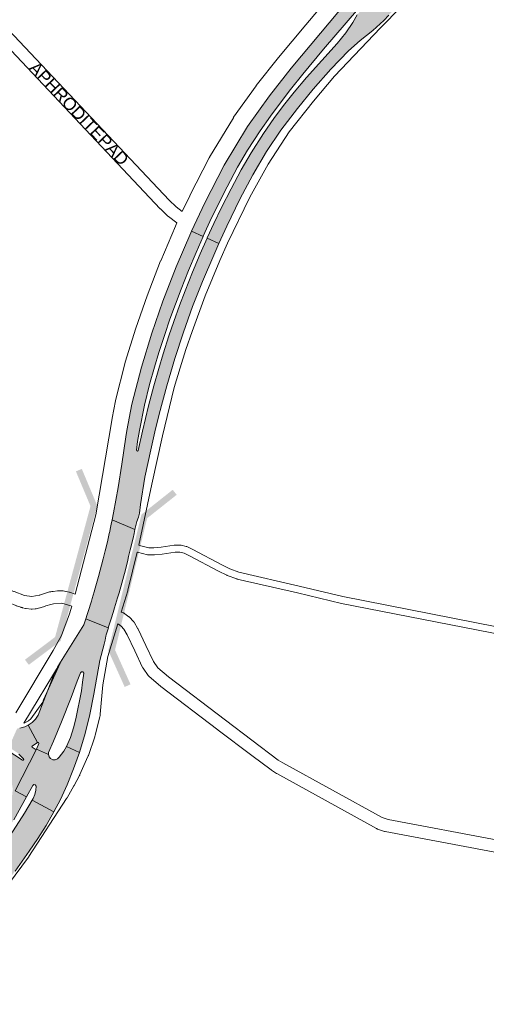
# Paper-space layout 'Layout1' of a CAD drawing. Header units: metres. Extents: x 123097 to 144122, y 392739 to 407589.
# Tile 274 of 510: x 130047 to 130313, y 399166 to 399729. Entities that reach past the tile are written whole.
import ezdxf
from ezdxf.enums import TextEntityAlignment as Align

# ---------------------------------------------------------------- set-up
doc = ezdxf.new("R2010")
doc.units = ezdxf.units.M
doc.header["$MEASUREMENT"] = 0
for name, color, linetype, lineweight in [('gs-anno-wegen algemeen tekst', 7, 'Continuous', 0), ('gs-knt-aanvullende hoofdweg', 7, 'Continuous', 0), ('gs-knt-fietspaden', 7, 'Continuous', 0), ('gs-knt-hoofdweg', 7, 'Continuous', 0), ('gs-knt-paden', 7, 'Continuous', 0), ('gs-symb-viaduct', 7, 'Continuous', 0), ('gs-vlk-plantopografie wegen algemeen', 7, 'Continuous', 0), ('ir-ARC-asfalt-hoofdwegen-te inspecteren', 5, 'Continuous', 0)]:
    doc.layers.add(name, color=color, linetype=linetype, lineweight=lineweight)
doc.styles.add('Style-Arial', font='arial.ttf')

# ---------------------------------------------------------------- blocks, each defined once
blk = doc.blocks.new('gg0-viaduct_6')
at = {"layer": 'gs-symb-viaduct', "linetype": 'Continuous'}
blk.add_hatch(color=7, dxfattribs=at).paths.add_polyline_path([(-55.76, -16.89), (-58, -14), (-40, 0), (40, 0), (58, -14), (55.76, -16.89), (38.75, -3.66), (-38.75, -3.66)])

psp = doc.layouts.get("Layout1")

# ---------------------------------------------------------------- hatches: boundary and pattern name
at = {"layer": 'ir-ARC-asfalt-hoofdwegen-te inspecteren', "linetype": 'Continuous', "lineweight": 13}
for points in [[(130251.467, 399759.637), (130240.22, 399747.012), (130229.321, 399734.086), (130201.759, 399701.098), (130189.372, 399685.415), (130176.878, 399667.88), (130163.456, 399645.728), (130152.465, 399624.228), (130144.861, 399608.056), (130151.455, 399605.036), (130151.526, 399605.198), (130155.38, 399613.575), (130159.83, 399622.828), (130165.135, 399633.337), (130171.177, 399644.528), (130176.851, 399654.251), (130183.971, 399665.445), (130189.878, 399673.839), (130195.404, 399681.246), (130201.379, 399689), (130208.481, 399697.734), (130220.268, 399712.015), (130245.994, 399742.382), (130257.319, 399755.346), (130261.054, 399759.36), (130265.017, 399763.15), (130274.584, 399772.426), (130284.263, 399781.515), (130294.347, 399790.794), (130294.284, 399790.873), (130301.502, 399797.465), (130295.964, 399803.554), (130295.769, 399803.21), (130295.719, 399803.125), (130294.244, 399801.06), (130292.561, 399799.159), (130284.915, 399792.05), (130273.622, 399781.486), (130262.573, 399770.985), (130251.895, 399760.107)], [(130153.713, 399604.002), (130160.504, 399600.892), (130165.027, 399610.957), (130172.401, 399626.309), (130179.798, 399640.201), (130187.727, 399653.579), (130195.925, 399665.656), (130205.258, 399678.162), (130214.354, 399689.178), (130224.448, 399700.525), (130234.508, 399711.125), (130241.158, 399717.031), (130248.389, 399722.699), (130254.705, 399728.375), (130257.501, 399731.489), (130289.893, 399764.796), (130301.578, 399776.062), (130308.841, 399783.163), (130310.436, 399784.49), (130312.236, 399785.523), (130312.502, 399785.662), (130303.096, 399795.735), (130295.86, 399789.151), (130295.791, 399789.226), (130247.928, 399741.123), (130242.755, 399735.398), (130242.653, 399735.517), (130239.432, 399731.674), (130236.847, 399727.357), (130232.978, 399721.468), (130227.924, 399715.269), (130210.54, 399695.864), (130203.42, 399687.495), (130197.365, 399679.85), (130191.83, 399672.418), (130185.921, 399663.89), (130178.891, 399652.815), (130173.234, 399643.172), (130167.394, 399632.21), (130161.974, 399621.497), (130157.61, 399612.475), (130153.842, 399604.296)], [(130099.512, 399442.943), (130112.507, 399437.414), (130113.643, 399442.124), (130114.498, 399444.456), (130115.056, 399446.876), (130115.648, 399451.869), (130118.182, 399467.367), (130121.519, 399483.044), (130123.919, 399493.225), (130126.415, 399503.471), (130130.731, 399519.667), (130135.406, 399535.315), (130140.235, 399550.293), (130145.483, 399564.95), (130151.132, 399579.259), (130157.511, 399594.231), (130160.504, 399600.892), (130153.713, 399604.002), (130149.808, 399595.116), (130145.399, 399584.626), (130141.149, 399573.822), (130138.014, 399565.503), (130134.748, 399556.444), (130131.942, 399548.209), (130128.633, 399537.872), (130126.143, 399529.599), (130123.298, 399519.681), (130120.224, 399508.201), (130116.802, 399493.777), (130114.365, 399482.684), (130114.034, 399482.297), (130113.533, 399482.392), (130113.368, 399482.874), (130114.018, 399487.855), (130115.099, 399494.109), (130117.999, 399508.549), (130120.89, 399520.404), (130123.734, 399530.264), (130126.208, 399538.612), (130129.532, 399548.884), (130132.506, 399557.653), (130135.625, 399566.335), (130138.865, 399574.91), (130143.062, 399585.444), (130147.412, 399595.853), (130151.455, 399605.036), (130144.861, 399608.056), (130144.389, 399607.052), (130136.071, 399587.698), (130128.392, 399567.935), (130122.194, 399549.724), (130116.188, 399530.282), (130110.701, 399509.139), (130108, 399494.116), (130107.328, 399490.382), (130105.041, 399474.847), (130102.923, 399461.533), (130100.338, 399446.959)], [(130097.328, 399381.275), (130084.553, 399386.446), (130085.339, 399388.813), (130086.281, 399391.754), (130087.39, 399395.348), (130087.749, 399396.583), (130088.16, 399397.995), (130089.293, 399401.889), (130089.887, 399403.93), (130091.824, 399410.587), (130094.474, 399420.664), (130095.578, 399425.368), (130096.064, 399427.438), (130096.973, 399431.313), (130097.869, 399435.126), (130098.149, 399436.321), (130098.427, 399437.672), (130099.027, 399440.586), (130099.512, 399442.943), (130112.507, 399437.414), (130112.015, 399435.145), (130111.447, 399432.524), (130111.164, 399431.218), (130110.93, 399430.245), (130109.879, 399425.867), (130108.951, 399422.001), (130108.476, 399420.024), (130107.131, 399414.426), (130103.49, 399401.208), (130102.646, 399398.424), (130102.067, 399396.513), (130100.893, 399392.637), (130100.491, 399391.311), (130100.123, 399390.097), (130099.02, 399386.498), (130098.054, 399383.516)], [(130083.338, 399382.936), (130069.95, 399361.648), (130068.338, 399358.855), (130066.912, 399355.98), (130066.508, 399355.035), (130058.326, 399333.837), (130057.253, 399331.372), (130055.749, 399329.144), (130053.864, 399327.228), (130051.661, 399325.688), (130056.953, 399315.761), (130057.55, 399315.704), (130057.701, 399315.123), (130056.312, 399312.024), (130063.13, 399308.968), (130063.245, 399310.023), (130066.076, 399316.527), (130070.684, 399327.52), (130076.136, 399341.523), (130079.62, 399350.731), (130081.377, 399355.615), (130081.99, 399356.22), (130082.844, 399356.106), (130083.276, 399355.361), (130082.622, 399350.251), (130081.977, 399345.207), (130078.824, 399329.229), (130077.494, 399324.144), (130075.723, 399318.673), (130073.392, 399313.417), (130080.83, 399310.083), (130084.086, 399320.842), (130086.831, 399331.742), (130089.029, 399343.298), (130092.498, 399362.563), (130095.051, 399372.039), (130095.566, 399374.268), (130095.964, 399376.521), (130096.158, 399377.356), (130097.465, 399381.219), (130097.328, 399381.275), (130084.553, 399386.446)], [(130041.455, 399282.673), (130044.199, 399288.093), (130056.312, 399312.024), (130055.985, 399311.827), (130055.609, 399311.889), (130053.886, 399313.112), (130053.755, 399313.412), (130053.866, 399313.719), (130056.953, 399315.761), (130051.661, 399325.688), (130049.675, 399324.745), (130047.571, 399324.109), (130046.744, 399323.915), (130045.263, 399323.711), (130040.535, 399313.036), (130044.985, 399310.159), (130046.258, 399309.127), (130047.455, 399308.005), (130048.998, 399306.397), (130049.052, 399305.962), (130048.741, 399305.654), (130048.307, 399305.712), (130039.541, 399311.434), (130035.096, 399301.638), (130035.557, 399301.343), (130037.676, 399299.744), (130039.506, 399297.82), (130040.996, 399295.623), (130042.247, 399292.515), (130042.751, 399289.202), (130042.482, 399285.862)], [(130070.007, 399283.248), (130073.853, 399291.501), (130077.535, 399300.719), (130080.83, 399310.083), (130073.392, 399313.417), (130071.857, 399310.788), (130069.326, 399307.365), (130068.349, 399306.353), (130067.044, 399305.831), (130065.639, 399305.89), (130064.382, 399306.52), (130063.494, 399307.61), (130063.13, 399308.968), (130056.312, 399312.024), (130044.199, 399288.093), (130050.633, 399284.604), (130054.232, 399291.216), (130054.872, 399291.685), (130055.651, 399291.534), (130056.07, 399290.86), (130056.041, 399288.41), (130055.472, 399286.026), (130054.391, 399283.827), (130053.87, 399282.836), (130066.305, 399276.093)], [(129955.759, 399170.12), (129962.942, 399176.976), (129972.96, 399186.728), (129973.557, 399187.221), (129974.258, 399187.555), (129979.314, 399189.308), (129979.975, 399189.611), (129980.518, 399190.094), (129997.002, 399207.621), (130000, 399211.028), (130009.576, 399222.465), (130018.714, 399234.255), (130027.401, 399246.382), (130035.624, 399258.827), (130043.372, 399271.574), (130050.633, 399284.604), (130044.199, 399288.093), (130041.455, 399282.673), (130040.942, 399281.66), (130036.805, 399274.541), (130036.263, 399273.654), (130034.778, 399271.224), (130033.027, 399268.36), (130025.666, 399256.762), (130016.993, 399244.152), (130008.528, 399232.734), (129999.416, 399221.476), (129983.108, 399203.057), (129969.825, 399189.501), (129965.541, 399185.326), (129961.207, 399181.198), (129952.465, 399172.793), (129955.689, 399169.44), (129955.592, 399169.794)], [(130000.438, 399194.164), (130009.67, 399202.524), (130018.508, 399211.298), (130026.935, 399220.469), (130035.727, 399231.198), (130044.134, 399242.23), (130052.148, 399253.552), (130057.186, 399260.862), (130061.908, 399268.38), (130066.305, 399276.093), (130053.87, 399282.836), (130049.546, 399275.401), (130039.497, 399259.863), (130030.088, 399246.343), (130024.404, 399238.498), (130015.61, 399225.362), (130006.047, 399210.735), (130000, 399201.62), (129997.338, 399198.088), (129994.394, 399194.788), (129989.166, 399190.101), (129981.719, 399184.623), (129973.877, 399179.727), (129964.906, 399174.58), (129964.048, 399174.045), (129961.45, 399172.56), (129956.36, 399169.31), (129955.778, 399169.347), (129958.903, 399166.096), (129963.61, 399168.988), (129978.515, 399177.657), (129985.922, 399182.49), (129993.005, 399187.786), (129999.737, 399193.522)]]:
    psp.add_hatch(color=5, dxfattribs=at).paths.add_polyline_path(points, flags=0)

# ---------------------------------------------------------------- linework, layer by layer
at = {"layer": 'gs-knt-aanvullende hoofdweg', "color": 7, "linetype": 'Continuous', "flags": 128}
psp.add_lwpolyline([(130059.944, 399338.856), (130059.945, 399338.859)], dxfattribs=at)
at = {"layer": 'gs-knt-fietspaden', "color": 7, "linetype": 'Continuous', "flags": 128}
for points in [[(130136.546, 399612.783), (130131.686, 399616.355), (130131.564, 399616.449), (130131.446, 399616.548), (130131.333, 399616.652), (130127.108, 399620.712), (130127.045, 399620.774), (130126.984, 399620.837), (130029.585, 399724.302), (129953.886, 399804.571)], [(130139.585, 399619.261), (130143.817, 399628.282), (130143.874, 399628.397), (130154.998, 399650.02), (130155.053, 399650.123), (130155.112, 399650.225), (130168.756, 399672.876), (130168.827, 399672.988), (130168.901, 399673.097), (130181.714, 399691.138), (130181.771, 399691.214), (130181.829, 399691.289), (130194.506, 399707.233), (130194.554, 399707.292), (130210.078, 399725.958), (130210.086, 399725.967), (130234.84, 399755.522)], [(130037.178, 399726.478), (130132.035, 399625.713), (130136.03, 399621.874), (130139.585, 399619.261)], [(130078.367, 399400.598), (130090.246, 399445.923), (130099.446, 399500.971), (130099.461, 399501.055), (130101.393, 399511.097), (130101.415, 399511.204), (130101.441, 399511.309), (130106.999, 399532.891), (130107.045, 399533.052), (130113.054, 399552.481), (130113.091, 399552.594), (130119.48, 399571.008), (130119.521, 399571.119), (130127.187, 399591.013), (130127.233, 399591.127), (130135.628, 399610.822), (130135.679, 399610.936), (130136.546, 399612.783)], [(129720.428, 399598.416), (129720.434, 399598.413), (129720.548, 399598.342), (129726.256, 399594.825), (129777.825, 399562.961), (129846.036, 399520.764), (129881.268, 399498.952), (129887.317, 399495.258), (129893.12, 399491.714), (129893.138, 399491.703), (129940.467, 399462.418), (130023.74, 399411.093), (130029.5, 399408.002), (130033.476, 399405.87), (130043.453, 399402.142), (130043.507, 399402.12), (130043.609, 399402.08), (130049.439, 399399.79), (130053.614, 399399.212), (130057.775, 399399.911)], [(130057.775, 399399.911), (130057.804, 399399.916), (130058.211, 399400.043), (130058.528, 399400.141)], [(130058.528, 399400.141), (130063.807, 399401.784), (130063.963, 399401.829), (130064.122, 399401.867), (130064.282, 399401.897), (130064.443, 399401.919), (130064.605, 399401.934), (130065.053, 399401.966)], [(130065.053, 399401.966), (130065.501, 399402.069), (130065.635, 399402.097), (130065.682, 399402.105), (130065.702, 399402.109), (130065.77, 399402.12), (130065.905, 399402.138), (130068.379, 399402.411), (130068.507, 399402.422), (130068.571, 399402.426), (130068.591, 399402.427), (130068.635, 399402.429), (130068.764, 399402.432), (130070.911, 399402.432), (130071.051, 399402.429), (130071.098, 399402.427), (130071.191, 399402.42), (130071.284, 399402.412), (130071.33, 399402.406), (130071.469, 399402.387), (130073.01, 399402.139), (130073.131, 399402.118), (130073.251, 399402.092), (130074.937, 399401.698), (130075.08, 399401.661), (130075.221, 399401.619), (130078.367, 399400.598)], [(130047.261, 399393.104), (130046.823, 399393.243), (130046.739, 399393.27), (130044.829, 399393.929), (130044.797, 399393.94), (130044.691, 399393.978), (130044.675, 399393.984), (130044.555, 399394.033), (130040.916, 399395.596)], [(130044.482, 399332.714), (130065.896, 399368.25), (130070.564, 399376.844), (130075.151, 399389.293), (130076.452, 399393.709)], [(130059.479, 399393.091), (130058.396, 399392.76), (130058.393, 399392.759), (130058.282, 399392.727), (130058.166, 399392.698), (130056.066, 399392.209), (130055.923, 399392.18), (130055.874, 399392.171), (130055.778, 399392.156), (130055.681, 399392.143), (130055.632, 399392.137), (130055.486, 399392.125), (130053.802, 399392.021), (130053.664, 399392.015), (130053.618, 399392.015), (130053.525, 399392.015), (130053.433, 399392.018), (130053.387, 399392.02), (130053.249, 399392.03), (130050.473, 399392.298), (130050.311, 399392.318), (130050.149, 399392.345), (130049.989, 399392.38), (130048.27, 399392.794), (130048.125, 399392.832), (130048.033, 399392.86), (130047.981, 399392.876), (130047.707, 399392.963)], [(130066.093, 399395.001), (130064.599, 399394.657), (130061.746, 399393.782), (130060.27, 399393.332)], [(130076.452, 399393.709), (130070.775, 399395.33), (130066.093, 399395.001)], [(130104.719, 399390.233), (130105.759, 399389.907), (130105.919, 399389.852), (130106.077, 399389.79), (130106.232, 399389.72), (130106.383, 399389.642), (130106.53, 399389.558), (130106.673, 399389.466), (130106.811, 399389.368), (130109.127, 399387.635), (130109.249, 399387.539), (130109.367, 399387.438), (130109.481, 399387.331), (130109.589, 399387.22), (130111.597, 399385.068), (130111.698, 399384.954), (130111.723, 399384.925), (130111.794, 399384.836), (130111.822, 399384.801), (130111.841, 399384.775), (130111.886, 399384.714), (130111.951, 399384.62), (130111.972, 399384.588), (130112.053, 399384.459), (130114.214, 399380.803), (130114.292, 399380.662), (130114.365, 399380.518), (130118.816, 399371.112), (130123.14, 399361.975), (130125.614, 399358.44), (130131.684, 399353.276), (130164.186, 399328.502)], [(130190.283, 399300.049), (130190.279, 399300.053), (130179.269, 399308.321), (130159.971, 399322.888), (130159.953, 399322.902), (130159.937, 399322.913), (130127.353, 399347.751), (130127.28, 399347.809), (130127.207, 399347.868), (130120.723, 399353.385), (130120.611, 399353.484), (130120.589, 399353.504), (130120.504, 399353.588), (130120.462, 399353.63), (130120.402, 399353.696), (130120.342, 399353.763), (130120.303, 399353.809), (130120.228, 399353.901), (130120.21, 399353.925), (130120.122, 399354.045), (130117.218, 399358.192), (130117.137, 399358.316), (130117.11, 399358.357), (130117.06, 399358.442), (130117.011, 399358.528), (130116.988, 399358.572), (130116.921, 399358.704), (130112.47, 399368.11), (130108.088, 399377.37), (130106.204, 399380.558), (130104.67, 399382.202), (130103.085, 399383.389), (130102.693, 399383.511)], [(130069.827, 399361.172), (130049.056, 399326.704)], [(130164.186, 399328.502), (130194.405, 399305.733)], [(130194.405, 399305.733), (130197.022, 399304.031), (130253.619, 399272.84), (130257.023, 399271.671)], [(130190.477, 399299.913), (130190.283, 399300.049)], [(130193.303, 399298.076), (130190.477, 399299.913)], [(130193.522, 399297.945), (130193.411, 399298.009), (130193.303, 399298.076)], [(130375.762, 399242.16), (130255.474, 399264.82), (130255.309, 399264.855), (130255.146, 399264.898), (130254.985, 399264.949), (130251.051, 399266.299), (130250.909, 399266.351), (130250.769, 399266.41), (130250.631, 399266.475), (130250.497, 399266.545), (130193.522, 399297.945)], [(130257.023, 399271.671), (130445.047, 399236.303)]]:
    psp.add_lwpolyline(points, dxfattribs=at)
at = {"layer": 'gs-knt-hoofdweg', "color": 7, "linetype": 'Continuous', "flags": 128}
for points in [[(130321.02, 399792.956), (130310.971, 399783.628), (130252.737, 399724.16), (130226.524, 399696.612), (130214.536, 399682.363), (130200.586, 399664.857), (130188.614, 399646.246), (130178.197, 399627.413), (130165.304, 399601.147), (130160.954, 399591.298), (130152.685, 399571.105), (130145.152, 399550.625), (130141.683, 399540.338), (130138.391, 399529.958), (130135.016, 399518.573), (130128.194, 399491.118), (130122.113, 399463.346), (130114.827, 399428.48)], [(130113.894, 399424.547), (130108.516, 399402.867), (130108.466, 399402.674), (130108.411, 399402.484), (130104.719, 399390.233)], [(130102.693, 399383.511), (130097.058, 399364.811), (130094.15, 399348.693), (130092.763, 399331.905), (130092.729, 399331.579), (130092.682, 399331.254), (130092.622, 399330.932), (130092.548, 399330.613), (130089.8, 399319.679), (130089.711, 399319.352), (130089.607, 399319.029), (130085.943, 399308.367), (130085.826, 399308.049), (130085.696, 399307.736), (130081.144, 399297.422), (130081.001, 399297.115), (130080.844, 399296.814), (130077.748, 399291.151), (130077.685, 399291.037), (130073.775, 399284.152), (130073.732, 399284.078), (130073.573, 399283.816), (130073.53, 399283.748), (130052.037, 399250.625), (130051.897, 399250.416), (130051.75, 399250.211), (130028.217, 399218.505)], [(130059.945, 399338.859), (130059.992, 399339.019), (130060.082, 399339.308), (130060.109, 399339.388), (130060.216, 399339.678), (130060.245, 399339.75), (130060.368, 399340.04), (130069.827, 399361.172)], [(130049.056, 399326.704), (130049.305, 399326.768), (130051.861, 399328.138), (130053.06, 399329.207), (130059.944, 399338.856)], [(130059.944, 399338.856), (130059.945, 399338.859)]]:
    psp.add_lwpolyline(points, dxfattribs=at)
at = {"layer": 'gs-knt-paden', "color": 7, "linetype": 'Continuous', "flags": 128}
for points in [[(130114.827, 399428.48), (130115.186, 399428.354), (130120.418, 399426.976), (130123.358, 399426.951), (130127.557, 399427.447), (130135.017, 399428.585), (130135.102, 399428.596), (130135.187, 399428.604), (130135.273, 399428.607), (130135.359, 399428.608), (130138.499, 399428.547), (130138.584, 399428.543), (130138.669, 399428.536), (130138.753, 399428.525), (130138.837, 399428.511), (130138.92, 399428.494), (130141.696, 399427.841), (130141.784, 399427.818), (130141.871, 399427.791), (130141.956, 399427.761), (130142.04, 399427.726), (130142.122, 399427.688)], [(130142.122, 399427.688), (130145.568, 399425.996), (130145.615, 399425.972), (130162.148, 399417.305), (130166.766, 399414.96), (130171.942, 399413.058), (130206.225, 399405.153), (130206.244, 399405.148), (130231.288, 399399.114), (130331.684, 399379.438)], [(130330.891, 399375.496), (130230.472, 399395.178), (130230.388, 399395.196), (130205.312, 399401.238), (130170.915, 399409.169), (130170.834, 399409.19), (130170.753, 399409.214), (130170.674, 399409.241), (130165.268, 399411.227), (130165.194, 399411.256), (130165.122, 399411.288), (130165.051, 399411.322), (130160.316, 399413.727), (130160.293, 399413.739), (130143.772, 399422.399), (130140.554, 399423.98), (130138.208, 399424.532), (130135.453, 399424.585), (130128.13, 399423.468), (130128.063, 399423.459), (130123.704, 399422.944), (130123.62, 399422.936), (130123.535, 399422.931), (130123.451, 399422.93), (130120.132, 399422.958), (130120.049, 399422.961), (130119.965, 399422.966), (130119.882, 399422.976), (130119.8, 399422.989), (130119.718, 399423.005), (130119.637, 399423.024), (130114.084, 399424.487), (130114.006, 399424.509), (130113.93, 399424.535), (130113.894, 399424.547)]]:
    psp.add_lwpolyline(points, dxfattribs=at)
at = {"layer": 'gs-vlk-plantopografie wegen algemeen', "color": 7, "linetype": 'Continuous', "flags": 128}
for points in [[(129720.428, 399598.416), (129720.434, 399598.413), (129720.548, 399598.342), (129726.256, 399594.825), (129777.825, 399562.961), (129846.036, 399520.764), (129881.268, 399498.952), (129887.317, 399495.258), (129893.12, 399491.714), (129893.138, 399491.703), (129940.467, 399462.418), (130023.74, 399411.093), (130029.5, 399408.002), (130033.476, 399405.87), (130043.453, 399402.142), (130043.507, 399402.12), (130043.609, 399402.08), (130049.439, 399399.79), (130053.614, 399399.212), (130057.775, 399399.911)], [(130057.775, 399399.911), (130058.528, 399400.141)], [(130058.528, 399400.141), (130063.807, 399401.784), (130063.963, 399401.829), (130064.122, 399401.867), (130064.282, 399401.897), (130064.443, 399401.919), (130064.605, 399401.934), (130065.053, 399401.966)], [(130047.707, 399392.963), (130047.575, 399392.997), (130047.416, 399393.047), (130047.261, 399393.104)], [(130047.707, 399392.963), (130047.575, 399392.997), (130047.416, 399393.047), (130047.261, 399393.104)], [(130060.27, 399393.332), (130059.663, 399393.143), (130059.511, 399393.1), (130059.479, 399393.091)], [(130060.27, 399393.332), (130059.663, 399393.143), (130059.511, 399393.1), (130059.479, 399393.091)], [(130076.452, 399393.709), (130070.775, 399395.33), (130066.093, 399395.001)], [(130104.719, 399390.233), (130105.759, 399389.907), (130105.919, 399389.852), (130106.077, 399389.79), (130106.232, 399389.72), (130106.383, 399389.642), (130106.53, 399389.558), (130106.673, 399389.466), (130106.811, 399389.368), (130109.127, 399387.635), (130109.249, 399387.539), (130109.367, 399387.438), (130109.481, 399387.331), (130109.589, 399387.22), (130111.597, 399385.068), (130111.698, 399384.954), (130111.723, 399384.925), (130111.794, 399384.836), (130111.822, 399384.801), (130111.841, 399384.775), (130111.886, 399384.714), (130111.951, 399384.62), (130111.972, 399384.588), (130112.053, 399384.459), (130114.214, 399380.803), (130114.292, 399380.662), (130114.365, 399380.518), (130118.816, 399371.112), (130123.14, 399361.975), (130125.614, 399358.44), (130131.684, 399353.276), (130164.186, 399328.502)], [(130190.283, 399300.049), (130190.279, 399300.053), (130179.269, 399308.321), (130159.971, 399322.888), (130159.953, 399322.902), (130159.937, 399322.913), (130127.353, 399347.751), (130127.28, 399347.809), (130127.207, 399347.868), (130120.723, 399353.385), (130120.611, 399353.484), (130120.589, 399353.504), (130120.504, 399353.588), (130120.462, 399353.63), (130120.402, 399353.696), (130120.342, 399353.763), (130120.303, 399353.809), (130120.228, 399353.901), (130120.21, 399353.925), (130120.122, 399354.045), (130117.218, 399358.192), (130117.137, 399358.316), (130117.11, 399358.357), (130117.06, 399358.442), (130117.011, 399358.528), (130116.988, 399358.572), (130116.921, 399358.704), (130112.47, 399368.11), (130108.088, 399377.37), (130106.204, 399380.558), (130104.67, 399382.202), (130103.085, 399383.389), (130102.693, 399383.511)], [(130194.405, 399305.733), (130197.022, 399304.031), (130253.619, 399272.84), (130257.023, 399271.671)], [(130190.477, 399299.913), (130190.377, 399299.981), (130190.283, 399300.049)], [(130193.303, 399298.076), (130190.477, 399299.913)], [(130375.762, 399242.16), (130255.474, 399264.82), (130255.309, 399264.855), (130255.146, 399264.898), (130254.985, 399264.949), (130251.051, 399266.299), (130250.909, 399266.351), (130250.769, 399266.41), (130250.631, 399266.475), (130250.497, 399266.545), (130193.522, 399297.945)]]:
    psp.add_lwpolyline(points, dxfattribs=at)
at = {"layer": 'ir-ARC-asfalt-hoofdwegen-te inspecteren', "color": 5, "linetype": 'Continuous', "lineweight": 13}
for points in [[(130229.321, 399734.086), (130201.759, 399701.098), (130189.372, 399685.415), (130176.878, 399667.88), (130163.456, 399645.728), (130152.465, 399624.228), (130144.861, 399608.056), (130151.455, 399605.036), (130151.526, 399605.198), (130155.38, 399613.575), (130159.83, 399622.828), (130165.135, 399633.337), (130171.177, 399644.528), (130176.851, 399654.251), (130183.971, 399665.445), (130189.878, 399673.839), (130195.404, 399681.246), (130201.379, 399689), (130208.481, 399697.734), (130220.268, 399712.015), (130245.994, 399742.382)], [(130239.432, 399731.674), (130236.847, 399727.357), (130232.978, 399721.468), (130227.924, 399715.269), (130210.54, 399695.864), (130203.42, 399687.495), (130197.365, 399679.85), (130191.83, 399672.418), (130185.921, 399663.89), (130178.891, 399652.815), (130173.234, 399643.172), (130167.394, 399632.21), (130161.974, 399621.497), (130157.61, 399612.475), (130153.842, 399604.296), (130153.713, 399604.002), (130160.504, 399600.892), (130165.027, 399610.957), (130172.401, 399626.309), (130179.798, 399640.201), (130187.727, 399653.579), (130195.925, 399665.656), (130205.258, 399678.162), (130214.354, 399689.178), (130224.448, 399700.525), (130234.508, 399711.125), (130241.158, 399717.031), (130248.389, 399722.699), (130254.705, 399728.375), (130257.501, 399731.489)], [(130043.372, 399271.574), (130050.633, 399284.604), (130044.199, 399288.093)]]:
    psp.add_lwpolyline(points, dxfattribs=at)
for points in [[(130099.512, 399442.943), (130112.507, 399437.414), (130113.643, 399442.124), (130114.498, 399444.456), (130115.056, 399446.876), (130115.648, 399451.869), (130118.182, 399467.367), (130121.519, 399483.044), (130123.919, 399493.225), (130126.415, 399503.471), (130130.731, 399519.667), (130135.406, 399535.315), (130140.235, 399550.293), (130145.483, 399564.95), (130151.132, 399579.259), (130157.511, 399594.231), (130160.504, 399600.892), (130153.713, 399604.002), (130149.808, 399595.116), (130145.399, 399584.626), (130141.149, 399573.822), (130138.014, 399565.503), (130134.748, 399556.444), (130131.942, 399548.209), (130128.633, 399537.872), (130126.143, 399529.599), (130123.298, 399519.681), (130120.224, 399508.201), (130116.802, 399493.777), (130114.365, 399482.684), (130114.034, 399482.297), (130113.533, 399482.392), (130113.368, 399482.874), (130114.018, 399487.855), (130115.099, 399494.109), (130117.999, 399508.549), (130120.89, 399520.404), (130123.734, 399530.264), (130126.208, 399538.612), (130129.532, 399548.884), (130132.506, 399557.653), (130135.625, 399566.335), (130138.865, 399574.91), (130143.062, 399585.444), (130147.412, 399595.853), (130151.455, 399605.036), (130144.861, 399608.056), (130144.389, 399607.052), (130136.071, 399587.698), (130128.392, 399567.935), (130122.194, 399549.724), (130116.188, 399530.282), (130110.701, 399509.139), (130108, 399494.116), (130107.328, 399490.382), (130105.041, 399474.847), (130102.923, 399461.533), (130100.338, 399446.959)], [(130083.338, 399382.936), (130069.95, 399361.648), (130068.338, 399358.855), (130066.912, 399355.98), (130066.508, 399355.035), (130058.326, 399333.837), (130057.253, 399331.372), (130055.749, 399329.144), (130053.864, 399327.228), (130051.661, 399325.688), (130056.953, 399315.761), (130057.55, 399315.704), (130057.701, 399315.123), (130056.312, 399312.024), (130063.13, 399308.968), (130063.245, 399310.023), (130066.076, 399316.527), (130070.684, 399327.52), (130076.136, 399341.523), (130079.62, 399350.731), (130081.377, 399355.615), (130081.99, 399356.22), (130082.844, 399356.106), (130083.276, 399355.361), (130082.622, 399350.251), (130081.977, 399345.207), (130078.824, 399329.229), (130077.494, 399324.144), (130075.723, 399318.673), (130073.392, 399313.417), (130080.83, 399310.083), (130084.086, 399320.842), (130086.831, 399331.742), (130089.029, 399343.298), (130092.498, 399362.563), (130095.051, 399372.039), (130095.566, 399374.268), (130095.964, 399376.521), (130096.158, 399377.356), (130097.465, 399381.219), (130097.328, 399381.275), (130084.553, 399386.446)]]:
    psp.add_lwpolyline(points, close=True, dxfattribs=at)
at = {"layer": 'ir-ARC-asfalt-hoofdwegen-te inspecteren', "color": 5, "linetype": 'Continuous', "lineweight": 13, "flags": 128}
for points in [[(130112.507, 399437.414), (130099.512, 399442.943), (130099.027, 399440.586), (130098.427, 399437.672), (130098.149, 399436.321), (130097.869, 399435.126), (130096.973, 399431.313), (130096.064, 399427.438), (130095.578, 399425.368), (130094.474, 399420.664), (130091.824, 399410.587), (130089.887, 399403.93), (130089.293, 399401.889), (130088.16, 399397.995), (130087.749, 399396.583), (130087.39, 399395.348), (130086.281, 399391.754), (130085.339, 399388.813), (130084.553, 399386.446), (130097.328, 399381.275), (130098.054, 399383.516), (130099.02, 399386.498), (130100.123, 399390.097), (130100.491, 399391.311), (130100.893, 399392.637), (130102.067, 399396.513), (130102.646, 399398.424), (130103.49, 399401.208), (130107.131, 399414.426), (130108.476, 399420.024), (130108.951, 399422.001), (130109.879, 399425.867), (130110.93, 399430.245), (130111.164, 399431.218), (130111.447, 399432.524), (130112.015, 399435.145)], [(130070.007, 399283.248), (130073.853, 399291.501), (130077.535, 399300.719), (130080.83, 399310.083), (130073.392, 399313.417), (130071.857, 399310.788), (130069.326, 399307.365), (130068.349, 399306.353), (130067.044, 399305.831), (130065.639, 399305.89), (130064.382, 399306.52), (130063.494, 399307.61), (130063.13, 399308.968), (130056.312, 399312.024), (130044.199, 399288.093), (130050.633, 399284.604), (130054.232, 399291.216), (130054.872, 399291.685), (130055.651, 399291.534), (130056.07, 399290.86), (130056.041, 399288.41), (130055.472, 399286.026), (130054.391, 399283.827), (130053.87, 399282.836), (130066.305, 399276.093)]]:
    psp.add_lwpolyline(points, close=True, dxfattribs=at)
for points in [[(130044.199, 399288.093), (130056.312, 399312.024), (130055.985, 399311.827), (130055.609, 399311.889), (130053.886, 399313.112), (130053.755, 399313.412), (130053.866, 399313.719), (130056.953, 399315.761), (130051.661, 399325.688), (130049.675, 399324.745), (130047.571, 399324.109), (130046.744, 399323.915)], [(130046.258, 399309.127), (130047.455, 399308.005), (130048.998, 399306.397), (130049.052, 399305.962), (130048.741, 399305.654), (130048.307, 399305.712), (130039.541, 399311.434)], [(130044.134, 399242.23), (130052.148, 399253.552), (130057.186, 399260.862), (130061.908, 399268.38), (130066.305, 399276.093), (130053.87, 399282.836), (130049.546, 399275.401), (130039.497, 399259.863)]]:
    psp.add_lwpolyline(points, dxfattribs=at)

# ---------------------------------------------------------------- block references
at = {"layer": 'gs-symb-viaduct', "color": 7, "linetype": 'Continuous'}
for p, rotation in [((130080.592, 399412.477), 254.8799240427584), ((130106.791, 399407.149), 76.32495660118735)]:
    psp.add_blockref('gg0-viaduct_6', p, dxfattribs=dict(at, rotation=rotation))

# ---------------------------------------------------------------- texts
at = {"layer": 'gs-anno-wegen algemeen tekst', "color": 7, "style": 'Style-Arial'}
psp.add_text('APHRODITEPAD', height=7, rotation=313.49832, dxfattribs=at).set_placement((130080.59, 399675.239), align=Align.MIDDLE_CENTER)

doc.saveas('drawing.dxf')
